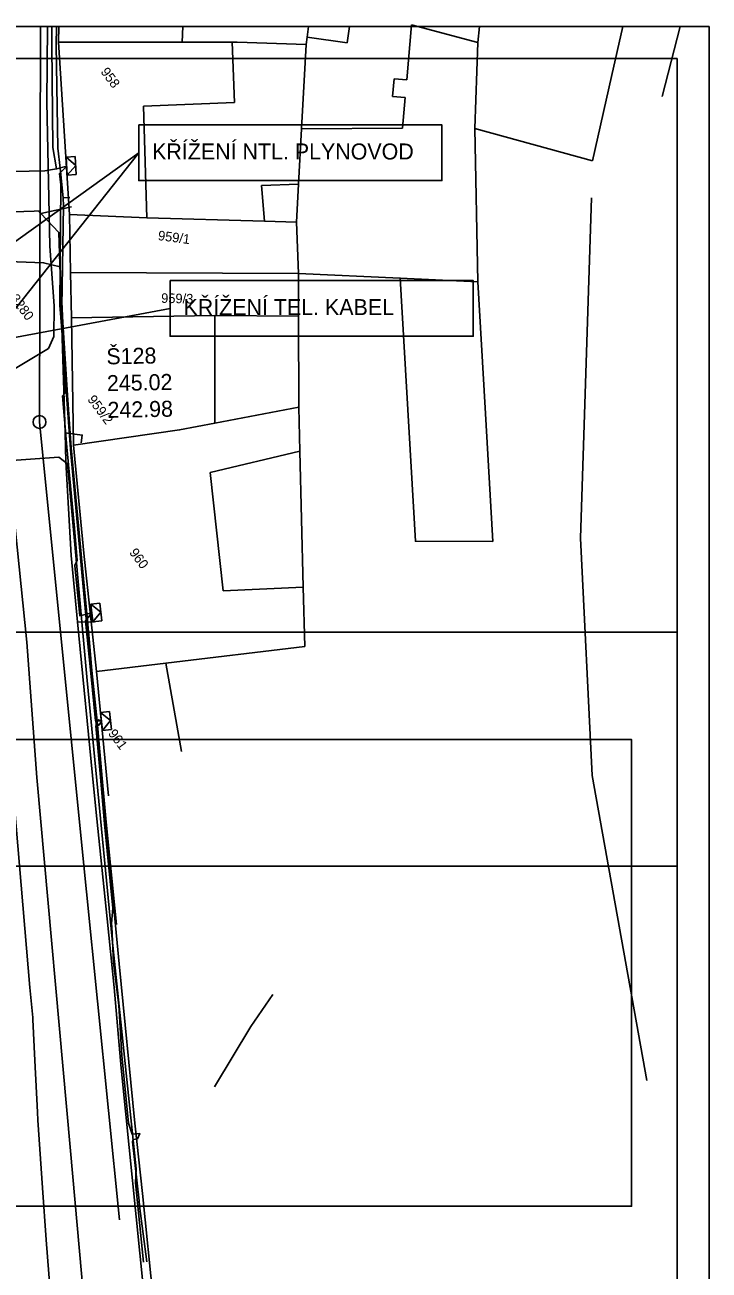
# Model space of a CAD drawing. Extents: x -601580 to 4, y -1204314 to 4.
# Drawn here: x -601317.3 to -601263.9, y -1203365.4 to -1203268.2 of the extents above; entities that cross this region are included whole.
import ezdxf

# ---------------------------------------------------------------- set-up
doc = ezdxf.new("R2010")
doc.units = 0
for name, color, linetype in [('00-EON NN', 7, 'Continuous'), ('00-EON VN', 7, 'Continuous'), ('00-INNOGY-NTL', 7, 'Continuous'), ('00-KN-HRANICE PARCEL', 7, 'Continuous'), ('00-KN-PARC. CISLA', 7, 'Continuous'), ('00-KN-VNITRNI KRESBA', 7, 'Continuous'), ('00-RAZÍTKO', 7, 'Continuous'), ('00-SITE KOM. KABEL', 7, 'Continuous'), ('00-VAK-KANAL-POPIS', 7, 'Continuous'), ('00-VAK-KANAL-POTRUBI', 7, 'Continuous'), ('00-VAK-VODA-RAD IGIS', 7, 'Continuous'), ('11-REKONSTRUKCE KANALIZACE', 7, 'Continuous'), ('11-REKONSTRUKCE VODOVOD POPIS', 7, 'Continuous'), ('Vrstva 26', 7, 'Continuous'), ('Vrstva 9', 7, 'Continuous')]:
    doc.layers.add(name, color=color, linetype=linetype)

# ---------------------------------------------------------------- blocks, each defined once
blk = doc.blocks.new('NN630')
at = {"layer": 'Vrstva 9'}
for points in [[(-3, -700), (-703, 0)], [(-703, -700), (-703, 0), (697, 0), (697, -700)], [(-703, -700), (697, -700)], [(-3, -700), (697, 0)]]:
    blk.add_lwpolyline(points, dxfattribs=at)

msp = doc.modelspace()

# ---------------------------------------------------------------- linework, layer by layer
for points in [[(-601368.935, -1203414.326), (-601368.935, -1203416.826), (-601263.884, -1203416.826), (-601263.884, -1203268.326), (-601368.935, -1203268.326), (-601368.935, -1203270.826)], [(-601366.435, -1203414.326), (-601266.384, -1203414.326), (-601266.384, -1203270.826), (-601366.435, -1203270.826)]]:
    msp.add_lwpolyline(points)
at = {"layer": '00-EON NN'}
msp.add_lwpolyline([(-601315.225, -1203268.326), (-601315.226, -1203269.776), (-601315.137, -1203277.747), (-601314.853, -1203279.436), (-601314.055, -1203279.204), (-601314.614, -1203279.783), (-601314.514, -1203280.666), (-601314.581, -1203290.056), (-601314.215, -1203294.877), (-601314.184, -1203296.92), (-601314.382, -1203297.136), (-601314.045, -1203301.148), (-601313.451, -1203307.461), (-601313.242, -1203309.973), (-601313.418, -1203310.369), (-601313.035, -1203314.299), (-601312.088, -1203314.084), (-601312.591, -1203314.699), (-601312.181, -1203318.774), (-601311.809, -1203322.49), (-601311.581, -1203322.425), (-601311.335, -1203322.545), (-601311.538, -1203322.828), (-601311.771, -1203322.895), (-601311.422, -1203326.888), (-601311.231, -1203329.033), (-601311.098, -1203330.535), (-601310.46, -1203337.134), (-601310.556, -1203338.305), (-601310.532, -1203338.574), (-601310.407, -1203341.4), (-601309.979, -1203344.695), (-601309.749, -1203348.625), (-601309.407, -1203352.064), (-601309.232, -1203353.911), (-601308.952, -1203354.769), (-601308.358, -1203354.701), (-601308.516, -1203355.122), (-601308.875, -1203355.163), (-601308.912, -1203355.356), (-601308.393, -1203359.964), (-601308.382, -1203360.358), (-601307.791, -1203364.734)], dxfattribs=at)
at = {"layer": '00-EON VN'}
for points in [[(-601315.562, -1203268.326), (-601315.61, -1203274.198), (-601315.387, -1203285.467), (-601315.047, -1203290.112), (-601315.056, -1203292.512), (-601315.467, -1203293.437), (-601321.049, -1203296.77), (-601322.289, -1203297.339), (-601333.626, -1203297.94), (-601348.329, -1203298.17), (-601379.275, -1203298.932), (-601388.418, -1203299.122), (-601401.119, -1203299.449), (-601407.186, -1203299.441), (-601413.599, -1203299.611), (-601425.994, -1203301.007), (-601438.778, -1203302.641), (-601441.293, -1203303.148), (-601442.541, -1203303.128)], [(-601308.054, -1203364.739), (-601308.692, -1203358.556), (-601308.622, -1203357.458), (-601310.497, -1203339.547), (-601312.465, -1203319.363), (-601313.985, -1203302.433), (-601314.675, -1203301.923), (-601320.229, -1203302.31), (-601320.923, -1203301.928), (-601321.405, -1203300.692), (-601321.682, -1203298.456), (-601322.454, -1203297.735), (-601323.158, -1203297.323), (-601323.723, -1203297.182), (-601325.069, -1203297.198), (-601325.539, -1203297.085), (-601331.758, -1203297.38), (-601333.532, -1203297.34), (-601334.848, -1203297.345), (-601339.825, -1203297.452), (-601351.175, -1203297.832), (-601358.752, -1203298.126), (-601371.007, -1203298.293)]]:
    msp.add_lwpolyline(points, dxfattribs=at)
at = {"layer": '00-INNOGY-NTL'}
for p, q in [((-601316.07, -1203282.916), (-601313.675, -1203282.384)), ((-601313.206, -1203314.777), (-601311.9, -1203314.791))]:
    msp.add_line(p, q, dxfattribs=at)
for points in [[(-601308.063, -1203366.889), (-601309.76, -1203350.14), (-601309.801, -1203349.598), (-601310.344, -1203343.313), (-601310.901, -1203337.948), (-601311.704, -1203330.138), (-601311.927, -1203327.825), (-601313.206, -1203314.777), (-601313.718, -1203309.59), (-601314.12, -1203302.254), (-601314.183, -1203300.022), (-601314.665, -1203284.389), (-601316.07, -1203282.916), (-601316.261, -1203282.709), (-601316.599, -1203282.723), (-601324.58, -1203282.994)], [(-601314.183, -1203300.022), (-601312.844, -1203300.198), (-601312.925, -1203300.794)], [(-601318.804, -1203321.211), (-601316.942, -1203343.316), (-601316.701, -1203345.654), (-601316.694, -1203345.798), (-601316.534, -1203349.017), (-601316.342, -1203353.034), (-601316.299, -1203353.662), (-601315.943, -1203358.94), (-601315.672, -1203362.997), (-601314.828, -1203373.629)]]:
    msp.add_lwpolyline(points, dxfattribs=at)
at = {"layer": '00-KN-HRANICE PARCEL'}
for p, q in [((-601314.671, -1203268.326), (-601314.685, -1203269.547)), ((-601305.027, -1203269.539), (-601304.998, -1203268.326)), ((-601314.685, -1203269.547), (-601305.027, -1203269.539)), ((-601313.83, -1203282.997), (-601314.685, -1203269.547)), ((-601305.027, -1203269.539), (-601301.123, -1203269.53)), ((-601282.172, -1203276.286), (-601272.98, -1203278.804)), ((-601307.811, -1203283.237), (-601313.83, -1203282.997)), ((-601313.83, -1203282.997), (-601313.748, -1203287.52)), ((-601295.952, -1203287.586), (-601296.112, -1203283.595)), ((-601313.748, -1203287.52), (-601295.952, -1203287.586)), ((-601313.692, -1203291.052), (-601313.748, -1203287.52)), ((-601295.945, -1203290.918), (-601295.952, -1203287.586)), ((-601313.692, -1203291.052), (-601313.531, -1203300.983)), ((-601295.924, -1203298.026), (-601295.945, -1203290.918)), ((-601302.476, -1203299.266), (-601295.924, -1203298.026)), ((-601311.735, -1203318.654), (-601310.797, -1203328.357))]:
    msp.add_line(p, q, dxfattribs=at)
for points in [[(-601295.361, -1203269.725), (-601295.283, -1203269.143), (-601295.172, -1203268.326)], [(-601282.172, -1203276.286), (-601281.951, -1203269.571), (-601281.819, -1203268.326)], [(-601270.632, -1203268.326), (-601271.52, -1203272.215), (-601272.98, -1203278.804)], [(-601301.123, -1203269.53), (-601300.737, -1203269.53), (-601295.361, -1203269.725)], [(-601295.361, -1203269.725), (-601295.718, -1203276.291), (-601295.952, -1203280.624), (-601296.112, -1203283.595)], [(-601280.782, -1203308.494), (-601281.384, -1203298.069), (-601281.959, -1203288.234), (-601282.172, -1203276.286)], [(-601273.073, -1203281.7), (-601273.933, -1203308.242), (-601273.029, -1203326.774), (-601268.737, -1203350.576)], [(-601296.112, -1203283.595), (-601298.61, -1203283.519), (-601307.811, -1203283.237)], [(-601295.952, -1203287.586), (-601288.008, -1203287.954), (-601286.828, -1203308.486), (-601280.782, -1203308.494)], [(-601295.945, -1203290.918), (-601302.493, -1203290.872), (-601313.692, -1203291.052)], [(-601295.463, -1203316.701), (-601295.578, -1203312.066), (-601295.839, -1203301.463), (-601295.924, -1203298.026)], [(-601313.531, -1203300.983), (-601305.235, -1203299.794), (-601302.476, -1203299.266)], [(-601313.531, -1203300.983), (-601312.719, -1203309.409), (-601311.735, -1203318.654)], [(-601311.735, -1203318.654), (-601306.327, -1203318.003), (-601295.463, -1203316.701)]]:
    msp.add_lwpolyline(points, dxfattribs=at)
at = {"layer": '00-KN-VNITRNI KRESBA'}
for p, q in [((-601291.972, -1203268.326), (-601292.145, -1203269.579)), ((-601287.122, -1203268.192), (-601287.499, -1203272.482)), ((-601287.122, -1203268.192), (-601281.951, -1203269.571)), ((-601266.153, -1203268.326), (-601267.563, -1203273.787)), ((-601292.145, -1203269.579), (-601295.283, -1203269.143)), ((-601300.95, -1203274.259), (-601301.123, -1203269.53)), ((-601288.473, -1203272.395), (-601288.606, -1203273.776)), ((-601287.499, -1203272.482), (-601288.473, -1203272.395)), ((-601308.068, -1203274.536), (-601300.95, -1203274.259)), ((-601288.606, -1203273.776), (-601287.624, -1203273.857)), ((-601287.624, -1203273.857), (-601287.834, -1203276.242)), ((-601307.811, -1203283.237), (-601308.068, -1203274.536)), ((-601287.834, -1203276.242), (-601295.718, -1203276.291)), ((-601298.848, -1203280.732), (-601295.952, -1203280.624)), ((-601298.848, -1203280.732), (-601298.61, -1203283.519)), ((-601281.959, -1203288.234), (-601288.008, -1203287.954)), ((-601302.493, -1203290.872), (-601302.476, -1203299.266)), ((-601302.847, -1203303.128), (-601295.839, -1203301.463)), ((-601302.847, -1203303.128), (-601301.845, -1203312.347)), ((-601301.845, -1203312.347), (-601295.578, -1203312.066)), ((-601306.327, -1203318.003), (-601305.08, -1203324.885))]:
    msp.add_line(p, q, dxfattribs=at)
at = {"layer": '00-RAZÍTKO'}
for points in [[(-601579.036, -1203268.326), (-601263.884, -1203268.326), (-601263.884, -1203416.826), (-601579.036, -1203416.826)], [(-601576.536, -1203270.826), (-601266.384, -1203270.826), (-601266.384, -1203414.326), (-601576.536, -1203414.326)], [(-601266.384, -1203414.326), (-601362.277, -1203414.326), (-601362.277, -1203315.575), (-601266.384, -1203315.575)], [(-601323.044, -1203323.964), (-601269.935, -1203323.964), (-601269.935, -1203360.386), (-601323.044, -1203360.386)], [(-601266.384, -1203414.326), (-601362.277, -1203414.326), (-601362.277, -1203333.84), (-601266.384, -1203333.84)]]:
    msp.add_lwpolyline(points, close=True, dxfattribs=at)
at = {"layer": '00-SITE KOM. KABEL'}
for points in [[(-601314.856, -1203268.326), (-601314.868, -1203269.77), (-601314.756, -1203277.807), (-601314.58, -1203279.369)], [(-601314.756, -1203277.807), (-601314.868, -1203269.77)], [(-601326.04, -1203281.077), (-601325.887, -1203280.091), (-601325.55, -1203279.741), (-601324.673, -1203279.563), (-601320.689, -1203279.695), (-601315.769, -1203279.58), (-601314.58, -1203279.369)], [(-601315.769, -1203279.58), (-601320.689, -1203279.695), (-601324.673, -1203279.563)], [(-601314.337, -1203281.693), (-601314.58, -1203279.369)], [(-601314.337, -1203281.693), (-601314.294, -1203282.321), (-601314.437, -1203290.198), (-601314, -1203297.097)], [(-601313.809, -1203281.649), (-601314.337, -1203281.693)], [(-601314.294, -1203282.321), (-601314.437, -1203290.198)], [(-601334.483, -1203290.457), (-601331.169, -1203289.703), (-601328.84, -1203288.697), (-601327.365, -1203287.764), (-601326.09, -1203286.58), (-601325.455, -1203286.396), (-601315.864, -1203286.749), (-601314.56, -1203287.064), (-601314.128, -1203296.37), (-601313.734, -1203301.632), (-601312.864, -1203310.924), (-601312.114, -1203318.998), (-601311.17, -1203328.659), (-601309.968, -1203341.453), (-601308.728, -1203353.895), (-601308.139, -1203359.386), (-601306.411, -1203376.361), (-601306.539, -1203379.881), (-601303.995, -1203380.271)], [(-601314, -1203297.097), (-601313.704, -1203301.186), (-601312.849, -1203310.34), (-601312.45, -1203314.402)], [(-601312.45, -1203314.402), (-601312.849, -1203310.34)], [(-601312.045, -1203314.326), (-601312.45, -1203314.402)], [(-601312.279, -1203316.393), (-601312.45, -1203314.402)], [(-601312.45, -1203314.402), (-601312.279, -1203316.393), (-601312.088, -1203318.58), (-601311.686, -1203322.528)], [(-601311.686, -1203322.528), (-601312.088, -1203318.58)], [(-601311.34, -1203322.508), (-601311.686, -1203322.528)], [(-601311.686, -1203322.528), (-601311.29, -1203327.004), (-601311.098, -1203328.991), (-601310.985, -1203330.402), (-601310.286, -1203337.131), (-601310.165, -1203338.386)]]:
    msp.add_lwpolyline(points, dxfattribs=at)
at = {"layer": '00-VAK-KANAL-POTRUBI'}
msp.add_line((-601316.093, -1203268.326), (-601316.18, -1203299.186), dxfattribs=at)
msp.add_lwpolyline([(-601316.18, -1203299.186), (-601312.503, -1203335.847), (-601309.935, -1203361.452)], dxfattribs=at)
msp.add_circle((-601316.18, -1203299.186), 0.5, dxfattribs=at)
at = {"layer": '00-VAK-VODA-RAD IGIS'}
msp.add_lwpolyline([(-601310.964, -1203387.736), (-601311.494, -1203381.296), (-601313.764, -1203356.052), (-601316.384, -1203326.926), (-601317.183, -1203316.351), (-601319.308, -1203295.668)], dxfattribs=at)
at = {"layer": '11-REKONSTRUKCE KANALIZACE'}
msp.add_lwpolyline([(-601302.501, -1203351.065), (-601299.672, -1203346.368), (-601297.964, -1203343.86)], dxfattribs=at)
at = {"layer": '11-REKONSTRUKCE VODOVOD POPIS'}
for p, q in [((-601308.431, -1203278.17), (-601332.547, -1203295.502)), ((-601308.431, -1203278.17), (-601322.094, -1203295.422)), ((-601305.98, -1203290.316), (-601333.342, -1203295.417))]:
    msp.add_line(p, q, dxfattribs=at)
for points in [[(-601308.431, -1203276.003), (-601284.754, -1203276.003), (-601284.754, -1203280.337), (-601308.431, -1203280.337)], [(-601305.98, -1203288.148), (-601282.303, -1203288.148), (-601282.303, -1203292.483), (-601305.98, -1203292.483)]]:
    msp.add_lwpolyline(points, close=True, dxfattribs=at)

# ---------------------------------------------------------------- block references
at = {"layer": 'Vrstva 26'}
for p, xscale, yscale, rotation in [((-601314.055, -1203279.205), 0.0009999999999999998, 0.0009999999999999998, 93.2251378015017), ((-601312.089, -1203314.084), 0.001, 0.001, 96.10009050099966), ((-601311.335, -1203322.546), 0.0009999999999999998, 0.001, 96.22290727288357)]:
    msp.add_blockref('NN630', p, dxfattribs=dict(at, xscale=xscale, yscale=yscale, rotation=rotation))

# ---------------------------------------------------------------- texts
at = {"layer": '00-KN-PARC. CISLA'}
for s, rotation, p in [('958', 306.58532, (-601311.445, -1203271.857)), ('959/1', 352.58532, (-601306.962, -1203284.979)), ('3280', 306.58532, (-601318.498, -1203289.54)), ('959/3', 358.58532, (-601306.688, -1203289.88)), ('959/2', 306.58532, (-601312.472, -1203297.426)), ('960', 306.58532, (-601309.207, -1203309.376)), ('961', 306.58532, (-601310.858, -1203323.493))]:
    msp.add_text(s, height=0.75, rotation=rotation, dxfattribs=at).set_placement(p)
at = {"layer": '00-VAK-KANAL-POPIS'}
for s, p in [('Š128', (-601310.943, -1203294.69)), ('245.02', (-601310.901, -1203296.777)), ('242.98', (-601310.859, -1203298.865))]:
    msp.add_text(s, height=1.25, rotation=1.1544, dxfattribs=at).set_placement(p)
at = {"layer": '11-REKONSTRUKCE VODOVOD POPIS'}
for s, p in [('KŘÍŽENÍ NTL. PLYNOVOD', (-601307.387, -1203278.694)), ('KŘÍŽENÍ TEL. KABEL', (-601304.937, -1203290.839))]:
    msp.add_text(s, height=1.25, dxfattribs=at).set_placement(p)

doc.saveas('drawing.dxf')
